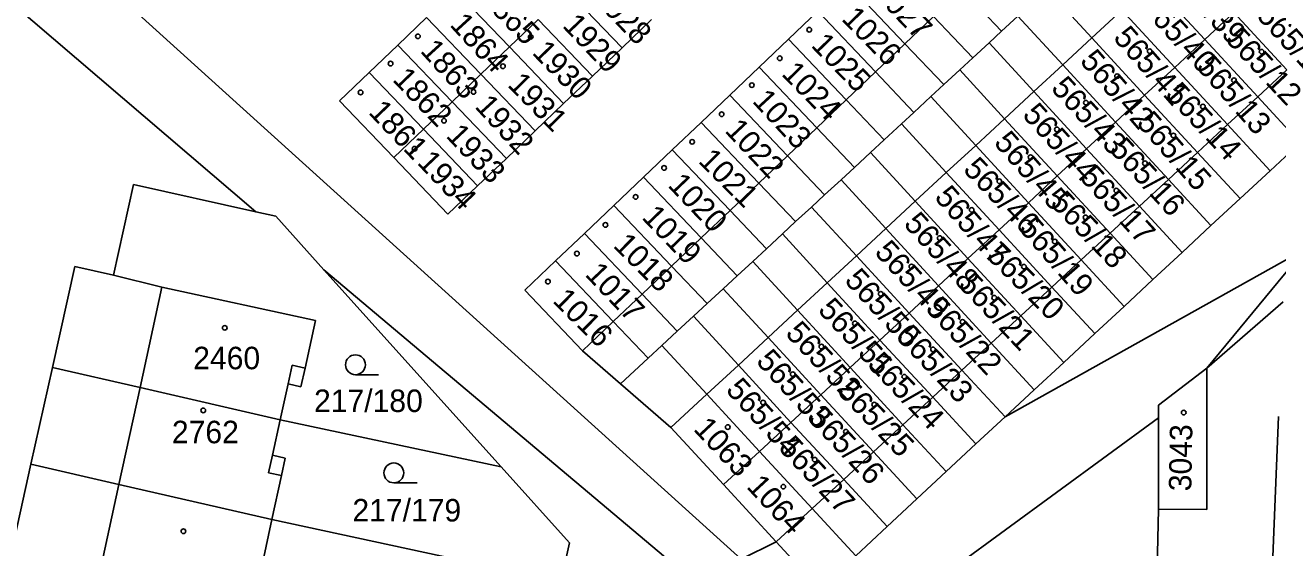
# Model space of a CAD drawing. Extents: x -735249 to -729401, y -1124843 to -1121828.
# Drawn here: x -733413.7 to -733319, y -1123306 to -1123266.5 of the extents above; entities that cross this region are included whole.
import ezdxf

# ---------------------------------------------------------------- set-up
doc = ezdxf.new("R2010")
doc.units = 0
for name, color, linetype in [('Vrstva 1', 7, 'Continuous'), ('Vrstva 18', 7, 'Continuous'), ('Vrstva 19', 7, 'Continuous'), ('Vrstva 25', 7, 'Continuous'), ('Vrstva 4', 7, 'Continuous')]:
    doc.layers.add(name, color=color, linetype=linetype)

msp = doc.modelspace()

# ---------------------------------------------------------------- linework, layer by layer
at = {"layer": 'Vrstva 1'}
for points in [[(-733421.63, -1123258.87), (-733396.24, -1123280.58)], [(-733413.25, -1123258.27), (-733359.58, -1123306.83)], [(-733381.18, -1123263.84), (-733377.08, -1123268.13)], [(-733351.55, -1123263.32), (-733347.2, -1123267.89)], [(-733342.89, -1123263.79), (-733339.9, -1123266.94)], [(-733333.08, -1123267.45), (-733336.46, -1123263.77)], [(-733328.54, -1123263.25), (-733324.55, -1123267.57)], [(-733372.68, -1123263.91), (-733368.58, -1123268.19)], [(-733356, -1123267.55), (-733353.78, -1123265.44)], [(-733353.78, -1123265.44), (-733349.43, -1123270.02)], [(-733330.81, -1123265.35), (-733326.82, -1123269.68)], [(-733324.55, -1123267.57), (-733322.35, -1123265.54)], [(-733322.35, -1123265.54), (-733318.35, -1123269.87)], [(-733385.52, -1123267.99), (-733383.35, -1123265.91)], [(-733383.35, -1123265.91), (-733379.25, -1123270.2)], [(-733377.08, -1123268.13), (-733374.92, -1123266.05)], [(-733374.92, -1123266.05), (-733370.82, -1123270.33)], [(-733368.58, -1123268.19), (-733366.34, -1123266.05)], [(-733345.04, -1123265.84), (-733342.08, -1123268.96)], [(-733339.9, -1123266.94), (-733338.67, -1123265.81)], [(-733335.28, -1123269.49), (-733338.67, -1123265.81)], [(-733358.22, -1123269.66), (-733356, -1123267.55)], [(-733356, -1123267.55), (-733351.65, -1123272.13)], [(-733340.85, -1123267.83), (-733339.9, -1123266.94)], [(-733333.08, -1123267.45), (-733329.1, -1123271.78)], [(-733326.82, -1123269.68), (-733324.55, -1123267.57)], [(-733324.55, -1123267.57), (-733320.55, -1123271.9)], [(-733387.69, -1123270.06), (-733385.52, -1123267.99)], [(-733385.52, -1123267.99), (-733381.42, -1123272.27)], [(-733379.25, -1123270.2), (-733377.08, -1123268.13)], [(-733377.08, -1123268.13), (-733372.99, -1123272.41)], [(-733370.82, -1123270.33), (-733368.58, -1123268.19)], [(-733347.2, -1123267.89), (-733344.26, -1123270.98)], [(-733342.08, -1123268.96), (-733340.85, -1123267.83)], [(-733337.47, -1123271.51), (-733340.85, -1123267.83)], [(-733343.06, -1123269.87), (-733342.08, -1123268.96)], [(-733335.28, -1123269.49), (-733331.3, -1123273.81)], [(-733389.93, -1123272.2), (-733387.69, -1123270.06)], [(-733387.69, -1123270.06), (-733383.59, -1123274.35)], [(-733381.42, -1123272.27), (-733379.25, -1123270.2)], [(-733379.25, -1123270.2), (-733375.15, -1123274.48)], [(-733372.99, -1123272.41), (-733370.82, -1123270.33)], [(-733360.43, -1123271.77), (-733358.22, -1123269.66)], [(-733358.22, -1123269.66), (-733353.87, -1123274.24)], [(-733349.43, -1123270.02), (-733346.53, -1123273.08)], [(-733344.26, -1123270.98), (-733343.06, -1123269.87)], [(-733339.67, -1123273.55), (-733343.06, -1123269.87)], [(-733329.1, -1123271.78), (-733326.82, -1123269.68)], [(-733326.82, -1123269.68), (-733322.83, -1123274)], [(-733345.24, -1123271.88), (-733344.26, -1123270.98)], [(-733389.93, -1123272.2), (-733385.83, -1123276.49)], [(-733383.59, -1123274.35), (-733381.42, -1123272.27)], [(-733381.42, -1123272.27), (-733377.32, -1123276.55)], [(-733362.6, -1123273.83), (-733360.43, -1123271.77)], [(-733360.43, -1123271.77), (-733356.08, -1123276.35)], [(-733351.65, -1123272.13), (-733348.78, -1123275.16)], [(-733346.53, -1123273.08), (-733345.24, -1123271.88)], [(-733341.85, -1123275.57), (-733345.24, -1123271.88)], [(-733337.47, -1123271.51), (-733333.49, -1123275.84)], [(-733331.3, -1123273.81), (-733329.1, -1123271.78)], [(-733329.1, -1123271.78), (-733325.1, -1123276.1)], [(-733320.55, -1123271.9), (-733317.34, -1123275.37)], [(-733375.15, -1123274.48), (-733372.99, -1123272.41)], [(-733347.47, -1123273.95), (-733346.53, -1123273.08)], [(-733364.78, -1123275.91), (-733362.6, -1123273.83)], [(-733362.6, -1123273.83), (-733358.24, -1123278.41)], [(-733353.87, -1123274.24), (-733351.02, -1123277.24)], [(-733348.78, -1123275.16), (-733347.47, -1123273.95)], [(-733344.08, -1123277.62), (-733347.47, -1123273.95)], [(-733339.67, -1123273.55), (-733335.69, -1123277.87)], [(-733333.49, -1123275.84), (-733331.3, -1123273.81)], [(-733331.3, -1123273.81), (-733327.3, -1123278.14)], [(-733322.83, -1123274), (-733319.61, -1123277.48)], [(-733385.83, -1123276.49), (-733383.59, -1123274.35)], [(-733383.59, -1123274.35), (-733379.49, -1123278.63)], [(-733377.32, -1123276.55), (-733375.15, -1123274.48)], [(-733349.8, -1123276.11), (-733348.78, -1123275.16)], [(-733366.96, -1123277.98), (-733364.78, -1123275.91)], [(-733364.78, -1123275.91), (-733360.42, -1123280.49)], [(-733351.02, -1123277.24), (-733349.8, -1123276.11)], [(-733346.42, -1123279.79), (-733349.8, -1123276.11)], [(-733341.85, -1123275.57), (-733337.87, -1123279.9)], [(-733335.69, -1123277.87), (-733333.49, -1123275.84)], [(-733333.49, -1123275.84), (-733329.49, -1123280.16)], [(-733325.1, -1123276.1), (-733321.88, -1123279.58)], [(-733317.34, -1123275.37), (-733319.61, -1123277.48)], [(-733385.83, -1123276.49), (-733381.73, -1123280.77)], [(-733379.49, -1123278.63), (-733377.32, -1123276.55)], [(-733356.08, -1123276.35), (-733353.27, -1123279.31)], [(-733369.2, -1123280.12), (-733366.96, -1123277.98)], [(-733366.96, -1123277.98), (-733362.6, -1123282.56)], [(-733352.03, -1123278.16), (-733351.02, -1123277.24)], [(-733344.08, -1123277.62), (-733340.09, -1123281.95)], [(-733337.87, -1123279.9), (-733335.69, -1123277.87)], [(-733335.69, -1123277.87), (-733331.7, -1123282.2)], [(-733319.61, -1123277.48), (-733321.88, -1123279.58)], [(-733407, -1123285.37), (-733405.49, -1123278.53)], [(-733405.49, -1123278.53), (-733396.24, -1123280.58)], [(-733381.73, -1123280.77), (-733379.49, -1123278.63)], [(-733358.24, -1123278.41), (-733355.46, -1123281.33)], [(-733353.27, -1123279.31), (-733352.03, -1123278.16)], [(-733348.64, -1123281.85), (-733352.03, -1123278.16)], [(-733327.3, -1123278.14), (-733324.08, -1123281.63)], [(-733354.26, -1123280.23), (-733353.27, -1123279.31)], [(-733346.42, -1123279.79), (-733342.44, -1123284.12)], [(-733340.09, -1123281.95), (-733337.87, -1123279.9)], [(-733337.87, -1123279.9), (-733333.88, -1123284.22)], [(-733321.88, -1123279.58), (-733324.08, -1123281.63)], [(-733396.24, -1123280.58), (-733394.74, -1123280.91)], [(-733371.42, -1123282.23), (-733369.2, -1123280.12)], [(-733369.2, -1123280.12), (-733364.84, -1123284.69)], [(-733360.42, -1123280.49), (-733357.67, -1123283.38)], [(-733355.46, -1123281.33), (-733354.26, -1123280.23)], [(-733350.87, -1123283.91), (-733354.26, -1123280.23)], [(-733329.49, -1123280.16), (-733326.26, -1123283.65)], [(-733394.74, -1123280.91), (-733391.1, -1123284.96)], [(-733356.45, -1123282.26), (-733355.46, -1123281.33)], [(-733348.64, -1123281.85), (-733344.66, -1123286.18)], [(-733324.08, -1123281.63), (-733326.26, -1123283.65)], [(-733373.6, -1123284.3), (-733371.42, -1123282.23)], [(-733371.42, -1123282.23), (-733367.06, -1123286.81)], [(-733362.6, -1123282.56), (-733359.88, -1123285.42)], [(-733357.67, -1123283.38), (-733356.45, -1123282.26)], [(-733353.07, -1123285.94), (-733356.45, -1123282.26)], [(-733342.44, -1123284.12), (-733340.09, -1123281.95)], [(-733340.09, -1123281.95), (-733336.1, -1123286.27)], [(-733331.7, -1123282.2), (-733328.47, -1123285.71)], [(-733358.7, -1123284.34), (-733357.67, -1123283.38)], [(-733339.64, -1123296.08), (-733316.96, -1123283.4)], [(-733326.26, -1123283.65), (-733328.47, -1123285.71)], [(-733324.39, -1123292.39), (-733316.96, -1123283.4)], [(-733375.92, -1123286.51), (-733373.6, -1123284.3)], [(-733373.6, -1123284.3), (-733369.24, -1123288.88)], [(-733364.84, -1123284.69), (-733362.14, -1123287.52)], [(-733359.88, -1123285.42), (-733358.7, -1123284.34)], [(-733355.32, -1123288.02), (-733358.7, -1123284.34)], [(-733350.87, -1123283.91), (-733346.89, -1123288.23)], [(-733344.66, -1123286.18), (-733342.44, -1123284.12)], [(-733342.44, -1123284.12), (-733338.45, -1123288.44)], [(-733333.88, -1123284.22), (-733330.64, -1123287.73)], [(-733411.62, -1123292.34), (-733409.93, -1123284.72)], [(-733409.93, -1123284.72), (-733407, -1123285.37)], [(-733407, -1123285.37), (-733403.36, -1123286.28)], [(-733391.1, -1123284.96), (-733362.91, -1123308.71)], [(-733391.1, -1123284.96), (-733377.72, -1123299.85)], [(-733360.93, -1123286.4), (-733359.88, -1123285.42)], [(-733403.36, -1123286.28), (-733391.74, -1123288.8)], [(-733371.56, -1123291.09), (-733375.92, -1123286.51)], [(-733362.14, -1123287.52), (-733360.93, -1123286.4)], [(-733357.54, -1123290.08), (-733360.93, -1123286.4)], [(-733353.07, -1123285.94), (-733349.09, -1123290.27)], [(-733346.89, -1123288.23), (-733344.66, -1123286.18)], [(-733344.66, -1123286.18), (-733340.68, -1123290.5)], [(-733336.1, -1123286.27), (-733332.86, -1123289.78)], [(-733328.47, -1123285.71), (-733330.64, -1123287.73)], [(-733367.06, -1123286.81), (-733364.4, -1123289.61)], [(-733363.17, -1123288.47), (-733362.14, -1123287.52)], [(-733324.39, -1123292.39), (-733318.63, -1123287.39)], [(-733364.4, -1123289.61), (-733363.17, -1123288.47)], [(-733359.79, -1123292.16), (-733363.17, -1123288.47)], [(-733355.32, -1123288.02), (-733351.34, -1123292.35)], [(-733349.09, -1123290.27), (-733346.89, -1123288.23)], [(-733346.89, -1123288.23), (-733342.9, -1123292.55)], [(-733338.45, -1123288.44), (-733335.2, -1123291.96)], [(-733330.64, -1123287.73), (-733332.86, -1123289.78)], [(-733391.74, -1123288.8), (-733392.53, -1123292.4)], [(-733369.24, -1123288.88), (-733366.61, -1123291.65)], [(-733365.56, -1123290.68), (-733364.4, -1123289.61)], [(-733357.54, -1123290.08), (-733353.56, -1123294.41)], [(-733351.34, -1123292.35), (-733349.09, -1123290.27)], [(-733349.09, -1123290.27), (-733345.1, -1123294.59)], [(-733332.86, -1123289.78), (-733335.2, -1123291.96)], [(-733371.56, -1123291.09), (-733368.69, -1123293.57)], [(-733366.61, -1123291.65), (-733365.56, -1123290.68)], [(-733362.17, -1123294.36), (-733365.56, -1123290.68)], [(-733340.68, -1123290.5), (-733337.43, -1123294.03)], [(-733368.69, -1123293.57), (-733366.61, -1123291.65)], [(-733359.79, -1123292.16), (-733355.82, -1123296.49)], [(-733335.2, -1123291.96), (-733337.43, -1123294.03)], [(-733413.24, -1123299.66), (-733411.62, -1123292.34)], [(-733411.62, -1123292.34), (-733405, -1123293.86)], [(-733392.53, -1123292.4), (-733392.84, -1123293.81)], [(-733353.56, -1123294.41), (-733351.34, -1123292.35)], [(-733351.34, -1123292.35), (-733347.35, -1123296.67)], [(-733342.9, -1123292.55), (-733339.64, -1123296.08)], [(-733328.05, -1123295.18), (-733324.39, -1123292.39)], [(-733324.39, -1123292.39), (-733324.4, -1123303.07)], [(-733405, -1123293.86), (-733394.4, -1123296.3)], [(-733393.81, -1123293.59), (-733394.4, -1123296.3)], [(-733392.84, -1123293.81), (-733393.81, -1123293.59)], [(-733368.69, -1123293.57), (-733364.88, -1123296.87)], [(-733337.43, -1123294.03), (-733339.64, -1123296.08)], [(-733362.17, -1123294.36), (-733358.2, -1123298.69)], [(-733355.82, -1123296.49), (-733353.56, -1123294.41)], [(-733353.56, -1123294.41), (-733349.58, -1123298.72)], [(-733345.1, -1123294.59), (-733341.84, -1123298.12)], [(-733328.05, -1123295.18), (-733328.05, -1123296.16)], [(-733319.92, -1123319.08), (-733318.98, -1123296.05)], [(-733394.4, -1123296.3), (-733394.99, -1123298.98)], [(-733377.72, -1123299.85), (-733394.4, -1123296.3)], [(-733360.91, -1123301.19), (-733364.88, -1123296.87)], [(-733358.2, -1123298.69), (-733355.82, -1123296.49)], [(-733355.82, -1123296.49), (-733351.83, -1123300.81)], [(-733347.35, -1123296.67), (-733344.08, -1123300.21)], [(-733343.45, -1123307.42), (-733328.05, -1123296.16)], [(-733339.64, -1123296.08), (-733341.84, -1123298.12)], [(-733328.05, -1123296.16), (-733328.04, -1123303.05)], [(-733360.91, -1123301.19), (-733358.2, -1123298.69)], [(-733358.2, -1123298.69), (-733354.21, -1123303.01)], [(-733349.58, -1123298.72), (-733346.3, -1123302.27)], [(-733341.84, -1123298.12), (-733344.08, -1123300.21)], [(-733414.87, -1123306.99), (-733413.24, -1123299.66)], [(-733413.24, -1123299.66), (-733406.59, -1123301.18)], [(-733394.99, -1123298.98), (-733394.02, -1123299.19)], [(-733394.02, -1123299.19), (-733394.31, -1123300.51)], [(-733394.31, -1123300.51), (-733395.03, -1123303.83)], [(-733372.55, -1123305.6), (-733377.72, -1123299.85)], [(-733344.08, -1123300.21), (-733346.3, -1123302.27)], [(-733395.03, -1123303.83), (-733406.59, -1123301.18)], [(-733356.92, -1123305.51), (-733360.91, -1123301.19)], [(-733351.83, -1123300.81), (-733348.55, -1123304.36)], [(-733346.3, -1123302.27), (-733348.55, -1123304.36)], [(-733354.21, -1123303.01), (-733350.92, -1123306.57)], [(-733328.04, -1123303.05), (-733328.29, -1123314.18)], [(-733324.4, -1123303.07), (-733328.04, -1123303.05)], [(-733395.03, -1123303.83), (-733395.73, -1123307.03)], [(-733373.2, -1123308.53), (-733395.03, -1123303.83)], [(-733348.55, -1123304.36), (-733350.92, -1123306.57)], [(-733359.58, -1123306.83), (-733356.92, -1123305.51)], [(-733356.92, -1123305.51), (-733353.63, -1123309.08)], [(-733373.2, -1123308.53), (-733372.55, -1123305.6)]]:
    msp.add_lwpolyline(points, dxfattribs=at)
at = {"layer": 'Vrstva 25'}
for points in [[(-733388.72, -1123292.89), (-733386.97, -1123292.89)], [(-733385.82, -1123301.06), (-733384.07, -1123301.06)]]:
    msp.add_lwpolyline(points, dxfattribs=at)
for centre, radius in [((-733354.43, -1123266.83), 0.175), ((-733384, -1123267.33), 0.175), ((-733375.48, -1123267.36), 0.175), ((-733328.71, -1123268.45), 0.175), ((-733320.25, -1123268.49), 0.175), ((-733386.07, -1123269.39), 0.175), ((-733377.58, -1123269.59), 0.175), ((-733356.66, -1123268.99), 0.175), ((-733331.17, -1123270.34), 0.175), ((-733322.34, -1123270.65), 0.175), ((-733388.33, -1123271.57), 0.175), ((-733379.8, -1123271.53), 0.175), ((-733358.77, -1123271.02), 0.175), ((-733333.53, -1123272.34), 0.175), ((-733361.05, -1123273.22), 0.175), ((-733324.69, -1123272.63), 0.175), ((-733382.03, -1123273.71), 0.175), ((-733335.72, -1123274.36), 0.175), ((-733363.28, -1123275.3), 0.175), ((-733326.92, -1123274.82), 0.175), ((-733384.25, -1123275.82), 0.175), ((-733365.4, -1123277.27), 0.175), ((-733337.71, -1123276.46), 0.175), ((-733329.07, -1123276.92), 0.175), ((-733340.07, -1123278.28), 0.175), ((-733331.23, -1123278.98), 0.175), ((-733367.55, -1123279.46), 0.175), ((-733342.16, -1123280.44), 0.175), ((-733333.56, -1123281.01), 0.175), ((-733369.83, -1123281.58), 0.175), ((-733344.57, -1123282.57), 0.175), ((-733335.88, -1123282.83), 0.175), ((-733371.99, -1123283.74), 0.175), ((-733346.71, -1123284.72), 0.175), ((-733338.21, -1123284.73), 0.175), ((-733374.18, -1123285.86), 0.175), ((-733349.03, -1123286.78), 0.175), ((-733340.45, -1123287.08), 0.175), ((-733398.6, -1123289.35), 0.175), ((-733350.98, -1123289.02), 0.175), ((-733342.85, -1123288.9), 0.175), ((-733353.51, -1123290.77), 0.175), ((-733345.08, -1123290.98), 0.175), ((-733388.72, -1123292.14), 0.75), ((-733355.68, -1123292.85), 0.175), ((-733347.25, -1123293.04), 0.175), ((-733357.92, -1123294.99), 0.175), ((-733349.52, -1123295.15), 0.175), ((-733400.22, -1123295.59), 0.175), ((-733326.14, -1123295.75), 0.175), ((-733360.59, -1123296.85), 0.175), ((-733351.66, -1123297.2), 0.175), ((-733385.82, -1123300.31), 0.75), ((-733354.02, -1123299.31), 0.175), ((-733356.39, -1123301.35), 0.175), ((-733401.72, -1123304.72), 0.175)]:
    msp.add_circle(centre, radius, dxfattribs=at)
at = {"layer": 'Vrstva 4'}
for points in [[(-733333.08, -1123267.45), (-733330.81, -1123265.35)], [(-733347.2, -1123267.89), (-733345.04, -1123265.84)], [(-733335.28, -1123269.49), (-733333.08, -1123267.45)], [(-733349.43, -1123270.02), (-733347.2, -1123267.89)], [(-733337.47, -1123271.51), (-733335.28, -1123269.49)], [(-733351.65, -1123272.13), (-733349.43, -1123270.02)], [(-733320.55, -1123271.9), (-733318.35, -1123269.87)], [(-733353.87, -1123274.24), (-733351.65, -1123272.13)], [(-733339.67, -1123273.55), (-733337.47, -1123271.51)], [(-733322.83, -1123274), (-733320.55, -1123271.9)], [(-733356.08, -1123276.35), (-733353.87, -1123274.24)], [(-733341.85, -1123275.57), (-733339.67, -1123273.55)], [(-733325.1, -1123276.1), (-733322.83, -1123274)], [(-733344.08, -1123277.62), (-733341.85, -1123275.57)], [(-733327.3, -1123278.14), (-733325.1, -1123276.1)], [(-733358.24, -1123278.41), (-733356.08, -1123276.35)], [(-733346.42, -1123279.79), (-733344.08, -1123277.62)], [(-733360.42, -1123280.49), (-733358.24, -1123278.41)], [(-733329.49, -1123280.16), (-733327.3, -1123278.14)], [(-733348.64, -1123281.85), (-733346.42, -1123279.79)], [(-733362.6, -1123282.56), (-733360.42, -1123280.49)], [(-733331.7, -1123282.2), (-733329.49, -1123280.16)], [(-733350.87, -1123283.91), (-733348.64, -1123281.85)], [(-733364.84, -1123284.69), (-733362.6, -1123282.56)], [(-733333.88, -1123284.22), (-733331.7, -1123282.2)], [(-733367.06, -1123286.81), (-733364.84, -1123284.69)], [(-733353.07, -1123285.94), (-733350.87, -1123283.91)], [(-733336.1, -1123286.27), (-733333.88, -1123284.22)], [(-733405, -1123293.86), (-733403.36, -1123286.28)], [(-733355.32, -1123288.02), (-733353.07, -1123285.94)], [(-733338.45, -1123288.44), (-733336.1, -1123286.27)], [(-733369.24, -1123288.88), (-733367.06, -1123286.81)], [(-733357.54, -1123290.08), (-733355.32, -1123288.02)], [(-733338.45, -1123288.44), (-733340.68, -1123290.5)], [(-733371.56, -1123291.09), (-733369.24, -1123288.88)], [(-733359.79, -1123292.16), (-733357.54, -1123290.08)], [(-733340.68, -1123290.5), (-733342.9, -1123292.55)], [(-733393.5, -1123292.18), (-733393.81, -1123293.59)], [(-733392.53, -1123292.4), (-733393.5, -1123292.18)], [(-733362.17, -1123294.36), (-733359.79, -1123292.16)], [(-733342.9, -1123292.55), (-733345.1, -1123294.59)], [(-733406.59, -1123301.18), (-733405, -1123293.86)], [(-733364.88, -1123296.87), (-733362.17, -1123294.36)], [(-733345.1, -1123294.59), (-733347.35, -1123296.67)], [(-733347.35, -1123296.67), (-733349.58, -1123298.72)], [(-733349.58, -1123298.72), (-733351.83, -1123300.81)], [(-733394.99, -1123298.98), (-733395.28, -1123300.3)], [(-733395.28, -1123300.3), (-733394.31, -1123300.51)], [(-733408.18, -1123308.52), (-733406.59, -1123301.18)], [(-733351.83, -1123300.81), (-733354.21, -1123303.01)], [(-733354.21, -1123303.01), (-733356.92, -1123305.51)]]:
    msp.add_lwpolyline(points, dxfattribs=at)

# ---------------------------------------------------------------- texts
at = {"layer": 'Vrstva 18'}
for s, p in [('217/180', (-733391.85, -1123295.71)), ('217/179', (-733388.95, -1123303.98))]:
    msp.add_text(s, height=1.7, dxfattribs=at).set_placement(p)
at = {"layer": 'Vrstva 19'}
for s, rotation, p in [('565/39', 313.30249, (-733327.278, -1123263.048)), ('1865', 314.1025, (-733379.398, -1123264.474)), ('1928', 313.70249, (-733370.918, -1123264.436)), ('1027', 313.60249, (-733349.708, -1123264.066)), ('565/40', 312.60249, (-733329.468, -1123265.141)), ('565/11', 312.10248, (-733320.708, -1123265.814)), ('1864', 312.50249, (-733381.658, -1123266.492)), ('1929', 313.50249, (-733373.148, -1123266.577)), ('1026', 314.4025, (-733352.058, -1123266.072)), ('565/41', 311.30248, (-733331.528, -1123267.478)), ('565/12', 313.10249, (-733323.058, -1123267.599)), ('1025', 314.4025, (-733354.368, -1123268.062)), ('1863', 312.30248, (-733383.888, -1123268.473)), ('1930', 314.2025, (-733375.438, -1123268.623)), ('565/42', 310.90247, (-733334.048, -1123269.24)), ('1024', 314.4025, (-733356.598, -1123270.222)), ('565/13', 311.20248, (-733325.248, -1123269.668)), ('1862', 313.80249, (-733385.988, -1123270.645)), ('1931', 314.4025, (-733377.298, -1123271.052)), ('565/43', 312.60249, (-733336.238, -1123271.311)), ('565/14', 313.10249, (-733327.608, -1123271.779)), ('1861', 313.70249, (-733387.808, -1123273.116)), ('1932', 312.50249, (-733379.768, -1123272.672)), ('1023', 312.80249, (-733358.798, -1123272.27)), ('565/44', 312.00248, (-733338.398, -1123273.314)), ('565/15', 311.30248, (-733329.768, -1123273.918)), ('1933', 313.30249, (-733381.948, -1123274.898)), ('1022', 313.20249, (-733360.878, -1123274.508)), ('565/45', 311.20248, (-733340.548, -1123275.408)), ('565/16', 312.40248, (-733331.818, -1123275.932)), ('1934', 313.40249, (-733384.128, -1123276.917)), ('1021', 315.00251, (-733362.888, -1123276.81)), ('565/46', 313.80249, (-733342.878, -1123277.455)), ('565/17', 312.30248, (-733334.078, -1123278.023)), ('1020', 313.60249, (-733365.188, -1123278.626)), ('565/47', 311.20248, (-733345.038, -1123279.528)), ('565/18', 313.9025, (-733336.298, -1123280.005)), ('1019', 313.9025, (-733367.158, -1123281.055)), ('565/48', 312.00248, (-733347.368, -1123281.554)), ('565/19', 311.10248, (-733338.658, -1123281.879)), ('1018', 315.10251, (-733369.318, -1123283.2)), ('565/49', 312.30248, (-733349.568, -1123283.693)), ('565/20', 315.00251, (-733341.118, -1123283.99)), ('1017', 313.50249, (-733371.438, -1123285.367)), ('565/50', 312.50249, (-733351.838, -1123285.822)), ('565/21', 313.40249, (-733343.248, -1123286.147)), ('1016', 315.10251, (-733373.898, -1123287.37)), ('565/51', 312.90249, (-733353.848, -1123288.06)), ('565/22', 313.00249, (-733345.708, -1123287.969)), ('565/52', 312.80249, (-733356.308, -1123289.82)), ('565/23', 313.40249, (-733347.918, -1123290.107)), ('565/53', 312.30248, (-733358.518, -1123291.923)), ('565/24', 313.9025, (-733350.118, -1123292.175)), ('565/54', 312.40248, (-733360.808, -1123294.092)), ('565/25', 313.70249, (-733352.388, -1123294.216)), ('565/26', 313.20249, (-733354.588, -1123296.268)), ('1063', 313.20249, (-733363.248, -1123297.048)), ('3043', 89.00071, (-733325.566, -1123301.707)), ('565/27', 313.10249, (-733356.828, -1123298.469)), ('1064', 312.80249, (-733359.238, -1123301.39))]:
    msp.add_text(s, height=1.7, rotation=rotation, dxfattribs=at).set_placement(p)
for s, p in [('2460', (-733400.98, -1123292.48)), ('2762', (-733402.59, -1123298.07))]:
    msp.add_text(s, height=1.7, dxfattribs=at).set_placement(p)

doc.saveas('drawing.dxf')
